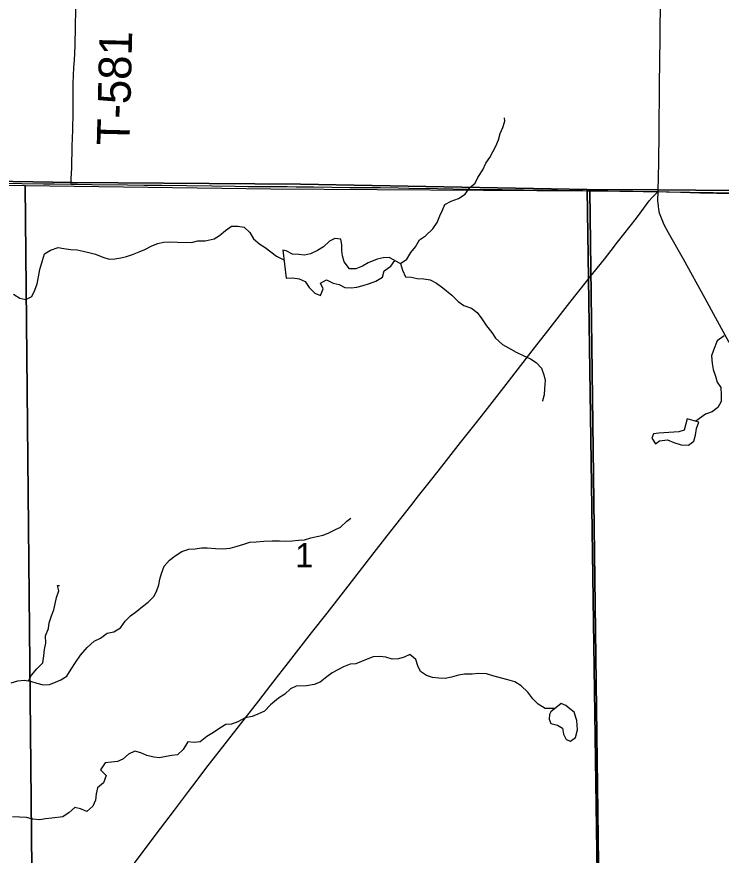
# Model space of a CAD drawing. Extents: x 1874609 to 2204689, y 815661 to 1281160.
# Drawn here: x 2039137 to 2045587, y 1084049 to 1091729 of the extents above; entities that cross this region are included whole.
import ezdxf

# ---------------------------------------------------------------- set-up
doc = ezdxf.new("R2010")
doc.units = 0
for name, color, linetype in [('GM_X_County_Road', 7, 'Continuous'), ('GM_X_Minor_Lake', 7, 'Continuous'), ('GM_X_Minor_River', 7, 'Continuous'), ('GM_X_Section', 7, 'Continuous'), ('GM_X_Section_Text', 7, 'Continuous'), ('GM_X_State_Route', 7, 'Continuous'), ('GM_X_Township', 7, 'Continuous'), ('GM_X_Township_Road', 7, 'Continuous'), ('GM_X_Township_Road_Text', 7, 'Continuous')]:
    doc.layers.add(name, color=color, linetype=linetype)

msp = doc.modelspace()

# ---------------------------------------------------------------- linework, layer by layer
at = {"layer": 'GM_X_County_Road'}
for points in [[(2036566.5, 1090251.4), (2036577.7, 1090251.3), (2036725.2, 1090249.4), (2036872.8, 1090247.1), (2037036.9, 1090245.8), (2037184.5, 1090244.2), (2037282.9, 1090243), (2037495.6, 1090240.5), (2037708.6, 1090237), (2037790.3, 1090235.1), (2037888.6, 1090232), (2038036.1, 1090227.2), (2038232.9, 1090221.7), (2038331.3, 1090219.3), (2038544.6, 1090215.2), (2038757.9, 1090211.2), (2039020.4, 1090206.4), (2039184.5, 1090203), (2039381.4, 1090199.8), (2039479.8, 1090198.5), (2039634.2, 1090195.9)], [(2039634.2, 1090195.9), (2039693.1, 1090194.9), (2039824.4, 1090193.3), (2040152.5, 1090190.2), (2040300.1, 1090187.6), (2040464.3, 1090185.2), (2040694, 1090182.4), (2040923.6, 1090179), (2041136.9, 1090176.5), (2041251.8, 1090175.1), (2041399.5, 1090173.9), (2041481.4, 1090173.5), (2041612.4, 1090173.3), (2041694.2, 1090172.5), (2041759.8, 1090171.5), (2041858.2, 1090171), (2042022.2, 1090169.5), (2042186.3, 1090166.5), (2042334, 1090165.3), (2042465.2, 1090164.2), (2042629.2, 1090161.5), (2042727.6, 1090160), (2042990.1, 1090156.2), (2043268.9, 1090151.4), (2043580.6, 1090146.8), (2043777.5, 1090143), (2044089.3, 1090139.7), (2044319, 1090136.7), (2044359, 1090136.1)], [(2044359, 1090136.1), (2044548.8, 1090133.4), (2044778.5, 1090130.3), (2045011.3, 1090127.9)], [(2045011.3, 1090127.9), (2045215.7, 1090121.5), (2045392.9, 1090116.8), (2045546.5, 1090114.4), (2045761.2, 1090111), (2046023.6, 1090110.7), (2046253.3, 1090110.9), (2046532.2, 1090109.8), (2046909.5, 1090107.8), (2047070.3, 1090109.5), (2047270.4, 1090106.3), (2047540.5, 1090104.7), (2047868.9, 1090104.7), (2048062.7, 1090104.7), (2048315.5, 1090102.3), (2048814, 1090099.9), (2049473.2, 1090092.7), (2049671.6, 1090092.7), (2049820.5, 1090090.3), (2050073.3, 1090087.9), (2050437.1, 1090083.1), (2050547.3, 1090084.8)]]:
    msp.add_lwpolyline(points, dxfattribs=at)
at = {"layer": 'GM_X_Minor_Lake'}
for points in [[(2041602.7, 1089335.5), (2041664.7, 1089336.9), (2041722.6, 1089328.3), (2041776.4, 1089303.8), (2041815.9, 1089249.3), (2041865.4, 1089198.7), (2041919.2, 1089176.1), (2041943.7, 1089236), (2041918.2, 1089288.3), (2041974.4, 1089319.9), (2042034.2, 1089289.2), (2042090, 1089276.7), (2042141.8, 1089248.1), (2042199.7, 1089245.5), (2042249.8, 1089253.1), (2042309.9, 1089266.5), (2042368, 1089286), (2042426.2, 1089307.5), (2042486.5, 1089344.9), (2042501, 1089402.9), (2042563.3, 1089444.4), (2042599.7, 1089496.1), (2042548, 1089522.7), (2042492, 1089521.2), (2042435.9, 1089509.7), (2042353.6, 1089474.5), (2042301.4, 1089444.9), (2042241.2, 1089419.4), (2042185.2, 1089420), (2042135.8, 1089484.6), (2042120.2, 1089538.8), (2042114.7, 1089589), (2042115.1, 1089641.1), (2042103.5, 1089691.3), (2042049.6, 1089697.8), (2041999.4, 1089674.3), (2041945, 1089622.7), (2041890.7, 1089589.2), (2041826.5, 1089557.7), (2041770.4, 1089546.3), (2041718.5, 1089550.8), (2041662.5, 1089553.3), (2041604.8, 1089585.9), (2041572.9, 1089592.3)], [(2041572.9, 1089592.3), (2041602.7, 1089335.5)], [(2045274.7, 1088045.5), (2045264.3, 1087999.5), (2045247.8, 1087941.6), (2045197.7, 1087928), (2045017.6, 1087913.8), (2044967.6, 1087908.2), (2044951.3, 1087868.3), (2044986.8, 1087817.9), (2045021, 1087845.6), (2045095.1, 1087852.9), (2045154.8, 1087828.3), (2045220.6, 1087807.6), (2045288.6, 1087804.9), (2045336.9, 1087840.5), (2045351.4, 1087896.5), (2045359.9, 1087956.5), (2045382.4, 1088016.4)], [(2045382.4, 1088016.4), (2045274.7, 1088045.5)], [(2044028.3, 1085362.7), (2044016.1, 1085336.8), (2044011.8, 1085296.8), (2044027.4, 1085254.5), (2044087.3, 1085241.9), (2044135, 1085213.4), (2044142.6, 1085159.2), (2044168.1, 1085108.9), (2044206, 1085092.5), (2044252.2, 1085126.1), (2044270.8, 1085198.1), (2044265.6, 1085284.3), (2044240.2, 1085358.6), (2044202.5, 1085391.1), (2044164.8, 1085421.5), (2044122.9, 1085439.9)], [(2044122.9, 1085439.9), (2044028.3, 1085362.7)]]:
    msp.add_lwpolyline(points, dxfattribs=at)
at = {"layer": 'GM_X_Minor_River'}
for points in [[(2042651.5, 1089469.6), (2042707.8, 1089509.1), (2042744.3, 1089568.8), (2042786.8, 1089622.5), (2042823.3, 1089686.3), (2042879.6, 1089723.8), (2042948.1, 1089787.3), (2042986.6, 1089845), (2043011.1, 1089904.9), (2043035.5, 1089956.7), (2043055.9, 1090008.6), (2043114.2, 1090040.1), (2043180.4, 1090063.5), (2043242.7, 1090105), (2043283.2, 1090160.7), (2043333.5, 1090206.3), (2043358, 1090258.1), (2043404.5, 1090325.8), (2043433, 1090387.7), (2043467.5, 1090441.4), (2043495.9, 1090493.2), (2043522.3, 1090545.1), (2043548.8, 1090600.9), (2043563.3, 1090658.9), (2043587.8, 1090714.8), (2043606.2, 1090772.7), (2043604.5, 1090802.8)], [(2039106.2, 1089189.4), (2039165.9, 1089150.8), (2039221.7, 1089138.2), (2039274, 1089167.8), (2039302.4, 1089225.6), (2039322.9, 1089283.5), (2039337.5, 1089347.5), (2039350, 1089413.5), (2039372.7, 1089495.4), (2039391.2, 1089557.4), (2039447.5, 1089590.9), (2039515.7, 1089616.3), (2039567.6, 1089605.7), (2039631.5, 1089597.1), (2039689.4, 1089594.5), (2039745.3, 1089582), (2039797.2, 1089569.4), (2039857.1, 1089554.8), (2039924.8, 1089528.1), (2039982.6, 1089507.5), (2040036.7, 1089513), (2040090.7, 1089522.5), (2040142.8, 1089534), (2040196.9, 1089551.5), (2040257.1, 1089575), (2040311.3, 1089598.5), (2040373.5, 1089630), (2040427.7, 1089651.5), (2040479.8, 1089665), (2040531.8, 1089666.5), (2040607.8, 1089663.8), (2040737.7, 1089662.5), (2040795.8, 1089675.9), (2040861.8, 1089675.3), (2040943.9, 1089694.5), (2040994.2, 1089726.1), (2041048.5, 1089771.7), (2041104.9, 1089811.2), (2041160.8, 1089810.7), (2041218.7, 1089802.1), (2041270.3, 1089753.5), (2041303.8, 1089695.1), (2041361.4, 1089646.4), (2041413.1, 1089615.8), (2041464.8, 1089575.3), (2041516.4, 1089536.7), (2041583.4, 1089501.8)], [(2042599.7, 1089496.1), (2042651.5, 1089469.6), (2042669, 1089407.3), (2042696.4, 1089346.9), (2042748.4, 1089344.4), (2042804.3, 1089331.8), (2042864.2, 1089329.2), (2042922.1, 1089318.7), (2042979.9, 1089288.1), (2043037.5, 1089247.4), (2043120.9, 1089178.5), (2043178.4, 1089119.8), (2043232.1, 1089083.2), (2043301.8, 1089058.5), (2043353.5, 1089019.9), (2043397, 1088963.4), (2043438.4, 1088896.9), (2043485.9, 1088838.3), (2043519.4, 1088783.9), (2043584.9, 1088727.1), (2043638.7, 1088696.6), (2043710.3, 1088657.8), (2043774, 1088627.1), (2043839.7, 1088594.4), (2043893.4, 1088561.8), (2043943, 1088511.3), (2043964.5, 1088449), (2043976, 1088396.8), (2043969.4, 1088322.7), (2043966.9, 1088266.6), (2043950.5, 1088212.7), (2043956.5, 1088214.6)], [(2045613, 1088805.6), (2045550.6, 1088760.1), (2045515.9, 1088676.3), (2045499.5, 1088622.4), (2045504.9, 1088554.2), (2045512.4, 1088498), (2045533.9, 1088437.7), (2045549.4, 1088383.5), (2045583, 1088333), (2045586.4, 1088264.9), (2045585.9, 1088204.8), (2045555.5, 1088151)], [(2045555.5, 1088151), (2045503.1, 1088109.4), (2045443, 1088087.9), (2045355.1, 1088023.8)], [(2039086.1, 1085629.1), (2039148.2, 1085646.6), (2039204.2, 1085652.1), (2039264.1, 1085643.4), (2039320, 1085624.9), (2039379.8, 1085610.3), (2039437.8, 1085613.7), (2039492, 1085633.2), (2039542.2, 1085654.8), (2039594.4, 1085688.3), (2039636.9, 1085752), (2039675.5, 1085815.8), (2039722, 1085881.4), (2039780.6, 1085951), (2039847.1, 1086010.5), (2039903.3, 1086038), (2039965.7, 1086083.4), (2040025.7, 1086094.9), (2040086, 1086132.4), (2040128.5, 1086192.1), (2040178.9, 1086241.7), (2040235.3, 1086285.2), (2040287.6, 1086328.8), (2040341.9, 1086368.3), (2040394.4, 1086421.9), (2040418.8, 1086473.8), (2040439.3, 1086525.7), (2040447.7, 1086577.7), (2040462.1, 1086629.6), (2040486.7, 1086697.5), (2040535.1, 1086753.1), (2040587.5, 1086792.7), (2040649.8, 1086830.2), (2040713.9, 1086851.6), (2040769.9, 1086855.1), (2040828, 1086864.5), (2040880, 1086866), (2040957.9, 1086857.2), (2041023.9, 1086854.6), (2041091.9, 1086861.9), (2041154, 1086881.4), (2041216.2, 1086898.8), (2041270.3, 1086916.3), (2041330.3, 1086919.7), (2041398.4, 1086927.1), (2041476.3, 1086928.3), (2041544.3, 1086927.7), (2041600.3, 1086925.1), (2041660.3, 1086928.6), (2041716.3, 1086934), (2041770.3, 1086939.5), (2041830.5, 1086956.9), (2041884.6, 1086968.4), (2041942.7, 1086981.9), (2041994.8, 1087003.4), (2042051, 1087028.9), (2042101.2, 1087054.5), (2042159.7, 1087108), (2042195.9, 1087137.7)], [(2039245, 1085646.2), (2039272.6, 1085697.5), (2039321.1, 1085757.1), (2039375.5, 1085810.7), (2039384.1, 1085876.7), (2039390.6, 1085934.8), (2039403, 1085990.7), (2039401.6, 1086058.9), (2039428.2, 1086124.7), (2039434.6, 1086178.8), (2039455.2, 1086242.7), (2039475.6, 1086296.6), (2039490.1, 1086352.6), (2039500.5, 1086408.6), (2039521.1, 1086470.5), (2039511.5, 1086520.6), (2039527.5, 1086520.5)], [(2044065.5, 1085393.1), (2043976.6, 1085393.3), (2043910.9, 1085432), (2043861.4, 1085482.6), (2043817.9, 1085543.1), (2043756.4, 1085599.8), (2043696.7, 1085636.4), (2043632.9, 1085657.1), (2043575, 1085669.7), (2043497.3, 1085692.5), (2043437.4, 1085711.1), (2043363.5, 1085713.8), (2043305.5, 1085708.4), (2043237.5, 1085707), (2043181.4, 1085699.6), (2043117.3, 1085680.1), (2043061.2, 1085668.7), (2043003.2, 1085671.2), (2042945.3, 1085677.8), (2042887.5, 1085694.4), (2042833.8, 1085731), (2042810.3, 1085785.3), (2042790.7, 1085841.6), (2042735.1, 1085888.2), (2042682.9, 1085862.7), (2042632.8, 1085847.1), (2042574.8, 1085843.7), (2042517, 1085864.3), (2042461.1, 1085868.8), (2042399.1, 1085865.4), (2042344.9, 1085843.9), (2042294.8, 1085824.4), (2042242.6, 1085802.8), (2042188.6, 1085799.4), (2042130.4, 1085775.9), (2042026, 1085720.8), (2041975.6, 1085683.2), (2041915.3, 1085633.7), (2041859.1, 1085612.2), (2041791, 1085600.9), (2041695, 1085597.8), (2041644.8, 1085574.2), (2041592.4, 1085524.6), (2041534.1, 1085487.1), (2041461.6, 1085425.7), (2041405.2, 1085368.2), (2041345, 1085342.7), (2041292.8, 1085321.2), (2041228.7, 1085307.8), (2041160.4, 1085272.4), (2041102.3, 1085250.9), (2041050.2, 1085245.4), (2040998, 1085213.8), (2040937.7, 1085174.4), (2040877.4, 1085136.9), (2040817, 1085087.4), (2040760.9, 1085081.9), (2040703, 1085088.5), (2040660.4, 1085018.8), (2040608, 1084967.2), (2040556, 1084961.7), (2040505.9, 1084952.1), (2040443.8, 1084942.7), (2040391.9, 1084947.2), (2040328.1, 1084961.9), (2040274.3, 1084986.4), (2040218.4, 1085001), (2040160.2, 1084975.5), (2040109.8, 1084929.9), (2040059.7, 1084906.4), (2040005.6, 1084900.9), (2039947.6, 1084895.5), (2039905.1, 1084829.8), (2039954.6, 1084779.2), (2039932.1, 1084713.3), (2039877.7, 1084667.7), (2039863.2, 1084611.8), (2039856.7, 1084553.7), (2039834.3, 1084499.8), (2039777.9, 1084450.3), (2039720.1, 1084472.9), (2039668.2, 1084485.4), (2039617.8, 1084439.8), (2039559.5, 1084402.3), (2039457.5, 1084389.3), (2039399.4, 1084383.8), (2039347.4, 1084374.3), (2039285.4, 1084378.9), (2039225.6, 1084393.6), (2039163.6, 1084398.2), (2039097.7, 1084400.8)]]:
    msp.add_lwpolyline(points, dxfattribs=at)
at = {"layer": 'GM_X_Section'}
for points in [[(2033950.4, 1090254.8), (2036573.8, 1090222.1), (2039019.6, 1090188.1), (2039213.8, 1090183.5), (2039278.9, 1083613.8), (2034006.8, 1083384.8)], [(2039213.8, 1090183.5), (2041462.4, 1090152.9), (2044383.2, 1090135.6), (2044470.3, 1083498.4), (2044276.3, 1083555.1), (2039278.9, 1083613.8)], [(2044383.2, 1090135.6), (2044659.9, 1090130.3), (2047219.2, 1090094.7), (2049587.6, 1090084.5), (2049720.8, 1090084.3), (2049868.1, 1083442.8), (2044638.3, 1083480.9), (2044470.3, 1083498.4)]]:
    msp.add_lwpolyline(points, close=True, dxfattribs=at)
at = {"layer": 'GM_X_State_Route'}
for points in [[(2045011.3, 1090127.9), (2045012.5, 1090271.3), (2045014.6, 1090386), (2045017.8, 1090681.3), (2045023, 1091091.3), (2045024.8, 1091337.3), (2045027.3, 1091517.7), (2045031.9, 1091927.7)], [(2041537.1, 1085700.7), (2041604.7, 1085788.1), (2041836.4, 1086085.8), (2041977.9, 1086266.7), (2042148.8, 1086487.1), (2042431.7, 1086849.3), (2042563.8, 1087016.7), (2042655, 1087133), (2042745.3, 1087249.7), (2042815.4, 1087340.8), (2042937.7, 1087495.1), (2043029.3, 1087611), (2043201.6, 1087830.5), (2043333.8, 1087997.9), (2043424.5, 1088114.5), (2043596.2, 1088334.3), (2043878, 1088697.4), (2043999.4, 1088852.4), (2044200.6, 1089111.9), (2044352.8, 1089305.4), (2044371.1, 1089327.8), (2044519, 1089508.6), (2044578.9, 1089586.7), (2044638.5, 1089665.1), (2044810.8, 1089884.6), (2044880.2, 1089976), (2044927, 1090043.1), (2044954.8, 1090073.7), (2045011.3, 1090127.9)], [(2045661, 1088745.7), (2045535.1, 1088976), (2045439.4, 1089148.1), (2045241.9, 1089507.5), (2045104.5, 1089750.2), (2045066.2, 1089823.1), (2045045.7, 1089868.1), (2045033.7, 1089899), (2045023.7, 1089930.6), (2045016.3, 1089962.9), (2045011.6, 1089995.8), (2045008, 1090045.2), (2045011.3, 1090127.9)], [(2041079.9, 1085113.4), (2041101, 1085140.5), (2041232.8, 1085308.2), (2041354.2, 1085463.3), (2041464.1, 1085606.5), (2041537.1, 1085700.7)], [(2039073.6, 1082455.9), (2039191.7, 1082613.5), (2039260.7, 1082705.2), (2039497.4, 1083020.1), (2039732.9, 1083335.9), (2039841.9, 1083479.9), (2039901.3, 1083558.2), (2039950.1, 1083625), (2039959.4, 1083637.7), (2040037.3, 1083743.5), (2040206.4, 1083965.4), (2040412.5, 1084241.6), (2040491.6, 1084346.5), (2040581.8, 1084463.4), (2040711, 1084633), (2040790.2, 1084737.7), (2040869.6, 1084842.3), (2041079.9, 1085113.4)]]:
    msp.add_lwpolyline(points, dxfattribs=at)
at = {"layer": 'GM_X_Township'}
for points in [[(2058897.1, 1103160.5), (2058836.3, 1098647.8), (2058824.9, 1098214.6), (2058713.1, 1093964.4), (2058688.9, 1092990.4), (2058670.3, 1092145.5), (2058664.1, 1090110.4), (2057757.2, 1090101.6), (2056019.6, 1090082.1), (2050555.3, 1090094.1), (2045004, 1090142.5), (2044358.6, 1090147.7), (2041734.3, 1090194.5), (2039644.7, 1090210.2), (2036569.9, 1090263.1), (2034265, 1090277.1), (2031469.2, 1090284.8), (2031497.1, 1092453.4), (2031563.3, 1097592.5), (2031636.5, 1103280.2)], [(2025941.2, 1090282.5), (2028602.5, 1090282.9), (2029008.6, 1090282.9), (2031312.4, 1090288.5), (2031469.2, 1090284.8), (2034265, 1090277.1), (2036569.9, 1090263.1), (2039644.7, 1090210.2), (2041734.3, 1090194.5), (2044358.6, 1090147.7), (2044370.8, 1089332.9), (2044458.8, 1083458.5), (2044539, 1078146.3), (2044618.5, 1072885.8)], [(2044618.5, 1072885.8), (2044539, 1078146.3), (2044458.8, 1083458.5), (2044370.8, 1089332.9), (2044358.6, 1090147.7), (2045004, 1090142.5), (2050555.3, 1090094.1), (2056019.6, 1090082.1), (2057757.2, 1090101.6), (2058664.1, 1090110.4), (2061152.6, 1090092.8), (2061474.3, 1090092.8), (2065482.4, 1090095.3), (2066117, 1090095.3), (2068676.9, 1090072), (2070831.7, 1090054.3), (2070912.4, 1086526.5), (2070963.8, 1084056.1), (2070976.1, 1083467.6), (2071029.1, 1081481.6), (2071118.8, 1078116.2), (2071122.1, 1077956.3), (2071255.1, 1071443.9)]]:
    msp.add_lwpolyline(points, dxfattribs=at)
at = {"layer": 'GM_X_Township_Road'}
msp.add_lwpolyline([(2039634.2, 1090195.9), (2039636.8, 1090245.4), (2039642, 1090346.5), (2039645.9, 1090543.4), (2039650.4, 1090690.9), (2039651.5, 1090740.1), (2039652, 1090756.4), (2039652.7, 1090789.2), (2039653.3, 1090838.4), (2039652.6, 1090936.9), (2039655.1, 1091117.4), (2039660.8, 1091264.9), (2039664.6, 1091330.4), (2039670.7, 1091461.6), (2039674.6, 1091642.1), (2039677.7, 1091789.8), (2039679.7, 1091871.8), (2039683.4, 1092068.6), (2039685.7, 1092167), (2039687.8, 1092281.9), (2039688, 1092396.6), (2039690.7, 1092494.9), (2039691.5, 1092512.1)], dxfattribs=at)

# ---------------------------------------------------------------- texts
at = {"layer": 'GM_X_Section_Text'}
msp.add_text('1', height=221, rotation=0.00001, dxfattribs=at).set_placement((2041688.1, 1086687.5))
at = {"layer": 'GM_X_Township_Road_Text'}
msp.add_text('T-581', height=300, rotation=88.5973, dxfattribs=at).set_placement((2040169.3, 1090547.2))

doc.saveas('drawing.dxf')
